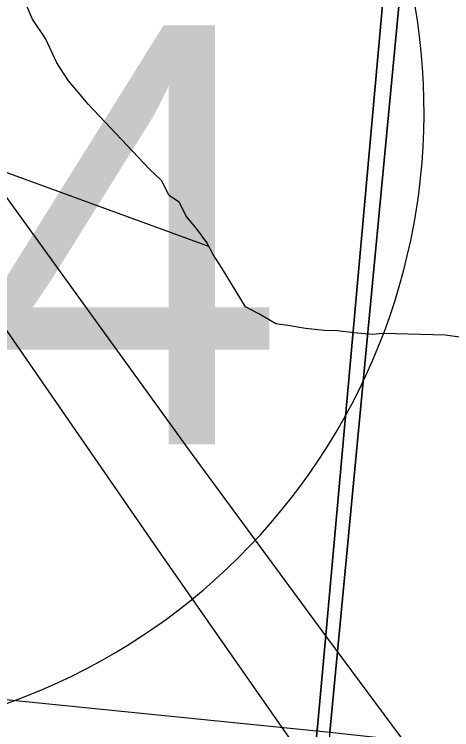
# Model space of a CAD drawing. Extents: x 0 to 34, y -2 to 22.
# Drawn here: x 7.4668 to 7.5904, y 20.5835 to 20.7857 of the extents above; entities that cross this region are included whole.
import ezdxf

# ---------------------------------------------------------------- set-up
doc = ezdxf.new("R2010")
doc.units = 0
for name, color, linetype in [('Default', 7, 'Continuous'), ('GM_X_Interstate_Route', 7, 'Continuous'), ('GM_X_Interstate_Shield', 7, 'Continuous'), ('GM_X_Minor_River', 7, 'Continuous'), ('GM_X_Rail_Line', 7, 'Continuous'), ('GM_X_Section', 7, 'Continuous'), ('GM_X_US_Route', 7, 'Continuous')]:
    doc.layers.add(name, color=color, linetype=linetype)

msp = doc.modelspace()

# ---------------------------------------------------------------- linework, layer by layer
at = {"layer": 'Default'}
for points in [[(7.58609, 20.9), (6.56772, 20.9), (6.54499, 20.68471), (7.55598, 20.58281)], [(8.59291, 20.9), (7.58609, 20.9), (7.55598, 20.58281), (8.54712, 20.47492)]]:
    msp.add_lwpolyline(points, close=True, dxfattribs=at)
at = {"layer": 'GM_X_Interstate_Route'}
for points in [[(7.32391, 20.9), (7.50799, 20.6334), (7.5514, 20.57129), (7.59155, 20.51386), (7.61151, 20.48755), (7.63607, 20.46079), (7.65691, 20.44192), (7.67928, 20.4246), (7.70692, 20.40661), (7.74486, 20.38753), (7.77337, 20.37635), (7.7975, 20.36889), (7.8315, 20.36143), (7.85979, 20.35792), (7.89162, 20.35682), (7.89648, 20.35708)], [(7.34444, 20.9), (7.51708, 20.66125), (7.55507, 20.60968), (7.60832, 20.53798), (7.62586, 20.51561), (7.64495, 20.49368), (7.66469, 20.47372), (7.68618, 20.45574), (7.71294, 20.43709), (7.73926, 20.42262), (7.76404, 20.41077), (7.79014, 20.40134), (7.81668, 20.39432), (7.8441, 20.38818), (7.87305, 20.38489), (7.9031, 20.3847), (7.92569, 20.38665), (7.95266, 20.39081), (7.98008, 20.39696), (8.00988, 20.40595), (8.03049, 20.41494), (8.0472, 20.42363)]]:
    msp.add_lwpolyline(points, dxfattribs=at)
at = {"layer": 'GM_X_Interstate_Shield'}
msp.add_arc((7.40507, 20.75818), 0.17756, 281.537, 14.1934, dxfattribs=at)
at = {"layer": 'GM_X_Minor_River'}
for points in [[(7.59274, 20.69447), (7.58857, 20.69497), (7.57109, 20.69546), (7.56804, 20.69516), (7.56273, 20.69569), (7.55818, 20.6962), (7.55438, 20.6963), (7.54907, 20.69683), (7.54415, 20.69773), (7.54074, 20.69821), (7.53588, 20.70101), (7.53213, 20.70302), (7.52557, 20.71386), (7.52302, 20.71774), (7.52121, 20.72122), (7.51827, 20.72511), (7.51533, 20.72862), (7.51353, 20.73248), (7.51054, 20.73447), (7.50837, 20.73872), (7.50504, 20.74186), (7.48766, 20.76024), (7.48471, 20.76375), (7.48214, 20.76687), (7.47885, 20.77191), (7.47562, 20.77885), (7.47196, 20.78429), (7.46981, 20.7893)], [(7.52181, 20.72007), (7.46056, 20.74234)]]:
    msp.add_lwpolyline(points, dxfattribs=at)
at = {"layer": 'GM_X_Rail_Line'}
for points in [[(7.29239, 18.05267), (7.32541, 18.38891), (7.37648, 18.91699), (7.37812, 18.93332), (7.43157, 19.43817), (7.44665, 19.58102), (7.52607, 20.33391), (7.55117, 20.57182), (7.55259, 20.58531), (7.55483, 20.6102), (7.58093, 20.9), (2.1, 20.9)], [(8.9, 16.35744), (8.9, 20.9), (7.58093, 20.9), (7.55483, 20.6102), (7.55259, 20.58531), (7.55117, 20.57182), (7.52607, 20.33391), (7.44665, 19.58102), (7.43157, 19.43817), (7.37812, 18.93332), (7.37648, 18.91699), (7.32541, 18.38891), (7.29239, 18.05267)]]:
    msp.add_lwpolyline(points, dxfattribs=at)
at = {"layer": 'GM_X_Section'}
msp.add_lwpolyline([(6.54499, 20.68471), (7.55598, 20.58281), (7.44893, 19.57837), (6.44301, 19.68697)], close=True, dxfattribs=at)
at = {"layer": 'GM_X_US_Route'}
msp.add_lwpolyline([(7.32391, 20.9), (7.50799, 20.6334), (7.5514, 20.57129), (7.59155, 20.51386), (7.61151, 20.48755), (7.63607, 20.46079), (7.65691, 20.44192), (7.67928, 20.4246), (7.70692, 20.40661), (7.74486, 20.38753), (7.77337, 20.37635), (7.7975, 20.36889), (7.8315, 20.36143), (7.85979, 20.35792), (7.89162, 20.35682), (7.89648, 20.35708)], dxfattribs=at)

# ---------------------------------------------------------------- texts
at = {"layer": 'GM_X_Interstate_Shield'}
msp.add_text('74', height=0.118371, dxfattribs=at).set_placement((7.36744, 20.66412))

doc.saveas('drawing.dxf')
